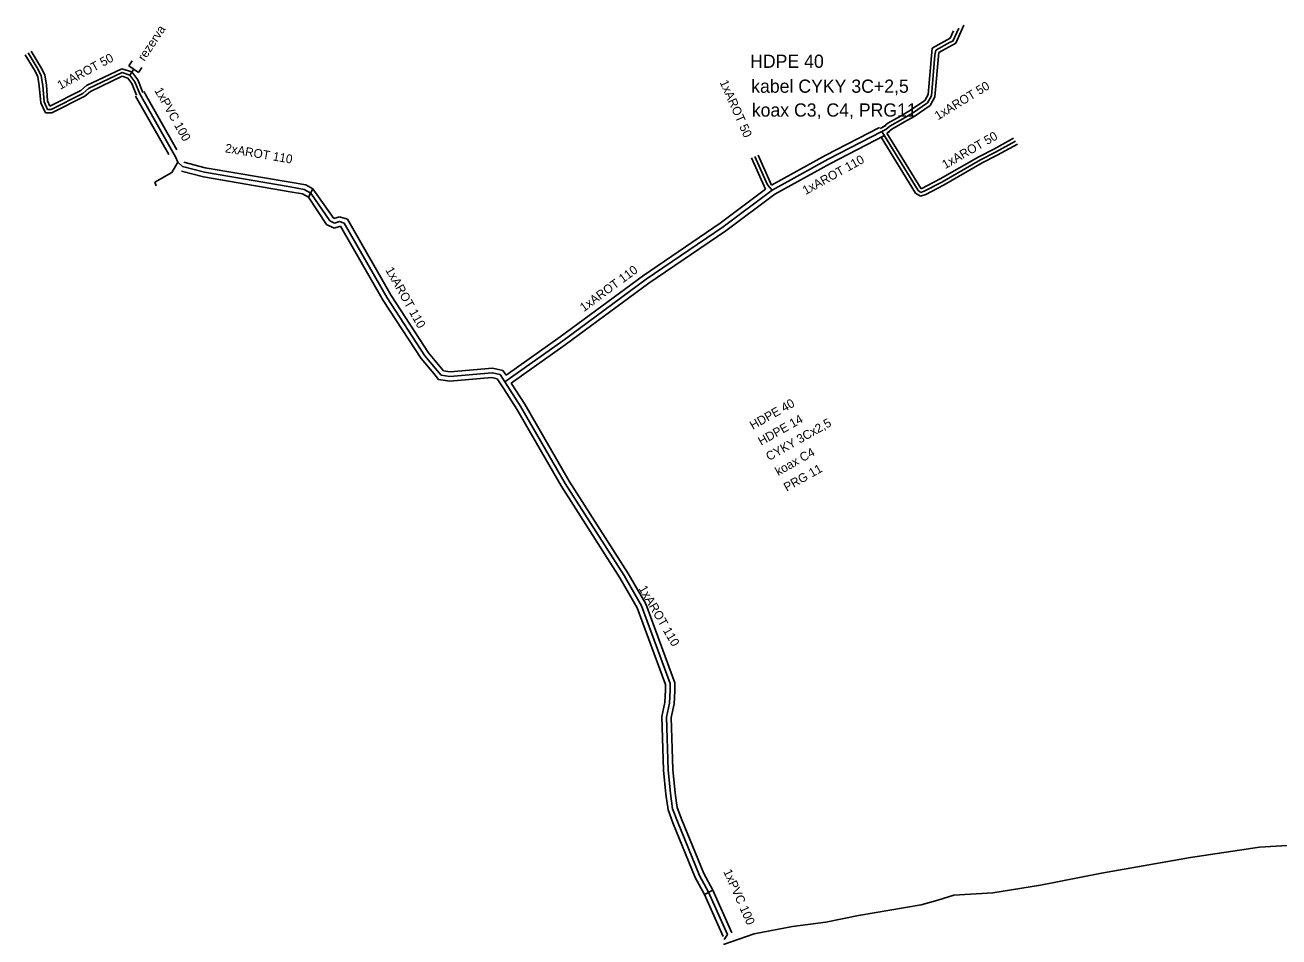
# Model space of a CAD drawing. Extents: x -651943 to -618711, y -1138561 to -1100552.
# Drawn here: x -649698.3 to -649591.5, y -1111579.9 to -1111502.3 of the extents above; entities that cross this region are included whole.
import ezdxf

# ---------------------------------------------------------------- set-up
doc = ezdxf.new("R2010")
doc.units = 0
doc.layers.add('KT trasa', color=7, linetype='Continuous')
doc.layers.add('KT zařízení', color=7, linetype='Continuous')

# ---------------------------------------------------------------- blocks, each defined once
blk = doc.blocks.new('TVREZ')
at = {"layer": 'KT zařízení'}
for p, q in [((-0.05, 0.05), (0, 0.05)), ((0, -0.05), (0, 0.05)), ((-0.05, -0.05), (0, -0.05))]:
    blk.add_line(p, q, dxfattribs=at)

msp = doc.modelspace()

# ---------------------------------------------------------------- linework, layer by layer
at = {"layer": 'KT trasa'}
for p, q in [((-649619.28, -1111503.64), (-649618.78, -1111502.52)), ((-649620.74, -1111504.39), (-649620.81, -1111504.83)), ((-649619.5, -1111503.73), (-649620.74, -1111504.39)), ((-649619.28, -1111503.64), (-649619.5, -1111503.73)), ((-649698.05, -1111504.64), (-649697.18, -1111506.04)), ((-649620.81, -1111504.83), (-649621.1, -1111508.28)), ((-649696.92, -1111506.58), (-649697.18, -1111506.04)), ((-649696.79, -1111507.41), (-649696.92, -1111506.58)), ((-649690.04, -1111506.31), (-649692.9, -1111507.67)), ((-649689.38, -1111506.52), (-649690.04, -1111506.31)), ((-649689.38, -1111506.52), (-649689.05, -1111506.02)), ((-649688.96, -1111507.09), (-649689.38, -1111506.52)), ((-649696.68, -1111508.81), (-649696.79, -1111507.41)), ((-649692.9, -1111507.67), (-649693.38, -1111508.08)), ((-649688.54, -1111508.11), (-649688.96, -1111507.09)), ((-649693.38, -1111508.08), (-649696.08, -1111509.45)), ((-649688.54, -1111508.11), (-649685.72, -1111513.08)), ((-649621.1, -1111508.28), (-649621.45, -1111508.9)), ((-649696.38, -1111509.45), (-649696.68, -1111508.81)), ((-649696.08, -1111509.45), (-649696.38, -1111509.45)), ((-649622.73, -1111509.78), (-649623.55, -1111510.25)), ((-649621.45, -1111508.9), (-649622.73, -1111509.78)), ((-649624.65, -1111510.88), (-649624.99, -1111511.16)), ((-649623.55, -1111510.25), (-649624.65, -1111510.88)), ((-649629.9, -1111513.69), (-649625.34, -1111511.34)), ((-649625.34, -1111511.34), (-649624.99, -1111511.16)), ((-649625.34, -1111511.34), (-649622.24, -1111516.36)), ((-649615.65, -1111513.08), (-649613.95, -1111512.15)), ((-649685.28, -1111513.95), (-649685.81, -1111514.81)), ((-649685.72, -1111513.08), (-649685.48, -1111513.49)), ((-649685.48, -1111513.49), (-649685.28, -1111513.95)), ((-649685.28, -1111513.95), (-649684.89, -1111514.32)), ((-649635.07, -1111515.88), (-649636.14, -1111513.45)), ((-649634.67, -1111516.32), (-649629.9, -1111513.69)), ((-649620.22, -1111515.63), (-649616.93, -1111513.74)), ((-649616.93, -1111513.74), (-649615.65, -1111513.08)), ((-649685.81, -1111514.81), (-649687.24, -1111515.64)), ((-649684.89, -1111514.32), (-649683.03, -1111514.8)), ((-649683.03, -1111514.8), (-649675.71, -1111516.05)), ((-649687.24, -1111515.64), (-649687.13, -1111515.95)), ((-649675.71, -1111516.05), (-649674.53, -1111516.26)), ((-649634.67, -1111516.32), (-649635.07, -1111515.88)), ((-649621.72, -1111516.4), (-649620.22, -1111515.63)), ((-649674.53, -1111516.26), (-649673.97, -1111516.57)), ((-649673.97, -1111516.57), (-649672.35, -1111518.94)), ((-649638.86, -1111519.45), (-649634.67, -1111516.32)), ((-649622.24, -1111516.36), (-649622.01, -1111516.51)), ((-649622.01, -1111516.51), (-649621.72, -1111516.4)), ((-649672.35, -1111518.94), (-649671.95, -1111519.14)), ((-649671.95, -1111519.14), (-649671.53, -1111519)), ((-649671.53, -1111519), (-649671.12, -1111519.13)), ((-649671.12, -1111519.13), (-649667.46, -1111525.5)), ((-649645.4, -1111523.91), (-649638.86, -1111519.45)), ((-649652.51, -1111529.16), (-649645.4, -1111523.91)), ((-649667.46, -1111525.5), (-649664.25, -1111530.42)), ((-649657.44, -1111532.65), (-649652.51, -1111529.16)), ((-649664.25, -1111530.42), (-649663.2, -1111531.68)), ((-649663.2, -1111531.68), (-649662.87, -1111532.06)), ((-649662.87, -1111532.06), (-649662.12, -1111532.19)), ((-649662.12, -1111532.19), (-649658.53, -1111531.87)), ((-649658.53, -1111531.87), (-649657.85, -1111532.02)), ((-649657.85, -1111532.02), (-649657.44, -1111532.65)), ((-649657.44, -1111532.65), (-649656.07, -1111534.76)), ((-649656.07, -1111534.76), (-649652.31, -1111541.3)), ((-649652.31, -1111541.3), (-649647.29, -1111549.13)), ((-649647.29, -1111549.13), (-649645.8, -1111551.7)), ((-649645.8, -1111551.7), (-649643.35, -1111558.32)), ((-649643.37, -1111558.91), (-649643.41, -1111560)), ((-649643.35, -1111558.32), (-649643.37, -1111558.91)), ((-649643.41, -1111560), (-649643.67, -1111561.18)), ((-649643.67, -1111561.18), (-649643.52, -1111565.67)), ((-649643.52, -1111565.67), (-649643.34, -1111567.69)), ((-649643.34, -1111567.69), (-649643.15, -1111568.98)), ((-649643.15, -1111568.98), (-649642.75, -1111570.06)), ((-649642.75, -1111570.06), (-649640.86, -1111574.66)), ((-649593.17, -1111572.26), (-649599.04, -1111573.12)), ((-649589.86, -1111572.06), (-649593.17, -1111572.26)), ((-649599.04, -1111573.12), (-649606.62, -1111574.46)), ((-649640.86, -1111574.66), (-649640.09, -1111576.09)), ((-649606.62, -1111574.46), (-649611.83, -1111575.48)), ((-649611.83, -1111575.48), (-649615.88, -1111576.14)), ((-649640.09, -1111576.09), (-649638.49, -1111579.69)), ((-649620.56, -1111576.75), (-649621.99, -1111577.15)), ((-649619.2, -1111576.34), (-649620.56, -1111576.75)), ((-649615.88, -1111576.14), (-649619.2, -1111576.34)), ((-649627.32, -1111578.07), (-649630.09, -1111578.63)), ((-649621.99, -1111577.15), (-649627.32, -1111578.07)), ((-649632.94, -1111579.01), (-649636.21, -1111579.64)), ((-649630.09, -1111578.63), (-649632.94, -1111579.01)), ((-649636.21, -1111579.64), (-649638.81, -1111580.53)), ((-649638.49, -1111579.69), (-649638.76, -1111580.11))]:
    msp.add_line(p, q, dxfattribs=at)
at = {"layer": 'KT zařízení'}
for p, q in [((-649619.03, -1111503.82), (-649618.34, -1111502.27)), ((-649619.5, -1111503.39), (-649621.06, -1111504.22)), ((-649619.5, -1111503.39), (-649619.22, -1111502.76)), ((-649697.79, -1111504.48), (-649696.92, -1111505.9)), ((-649621.06, -1111504.22), (-649621.39, -1111508.19)), ((-649619.03, -1111503.82), (-649620.49, -1111504.6)), ((-649698.3, -1111504.8), (-649697.44, -1111506.18)), ((-649620.49, -1111504.6), (-649620.81, -1111508.37)), ((-649697.21, -1111506.67), (-649697.44, -1111506.18)), ((-649696.63, -1111506.49), (-649696.92, -1111505.9)), ((-649696.49, -1111507.38), (-649696.63, -1111506.49)), ((-649690.06, -1111505.99), (-649693.07, -1111507.42)), ((-649690.06, -1111505.99), (-649693.07, -1111507.42)), ((-649690.02, -1111506.63), (-649692.73, -1111507.92)), ((-649690.02, -1111506.63), (-649692.73, -1111507.92)), ((-649689.2, -1111506.26), (-649690.06, -1111505.99)), ((-649689.2, -1111506.26), (-649690.06, -1111505.99)), ((-649689.56, -1111506.78), (-649690.02, -1111506.63)), ((-649689.56, -1111506.78), (-649690.02, -1111506.63)), ((-649688.7, -1111506.94), (-649689.2, -1111506.26)), ((-649688.7, -1111506.94), (-649689.2, -1111506.26)), ((-649697.09, -1111507.44), (-649697.21, -1111506.67)), ((-649696.97, -1111508.89), (-649697.09, -1111507.44)), ((-649696.38, -1111508.73), (-649696.49, -1111507.38)), ((-649693.07, -1111507.42), (-649693.55, -1111507.83)), ((-649693.07, -1111507.42), (-649693.55, -1111507.83)), ((-649689.22, -1111507.24), (-649689.56, -1111506.78)), ((-649689.22, -1111507.24), (-649689.56, -1111506.78)), ((-649688.82, -1111508.22), (-649689.22, -1111507.24)), ((-649688.82, -1111508.22), (-649689.22, -1111507.24)), ((-649688.26, -1111508), (-649688.7, -1111506.94)), ((-649688.26, -1111508), (-649688.7, -1111506.94)), ((-649696.18, -1111509.17), (-649696.38, -1111508.73)), ((-649693.55, -1111507.83), (-649696.18, -1111509.17)), ((-649693.55, -1111507.83), (-649696.18, -1111509.17)), ((-649693.21, -1111508.33), (-649696.01, -1111509.75)), ((-649693.21, -1111508.33), (-649696.01, -1111509.75)), ((-649692.73, -1111507.92), (-649693.21, -1111508.33)), ((-649692.73, -1111507.92), (-649693.21, -1111508.33)), ((-649688.89, -1111508.31), (-649686.07, -1111513.28)), ((-649688.89, -1111508.31), (-649686.07, -1111513.28)), ((-649688.19, -1111507.91), (-649685.37, -1111512.88)), ((-649688.19, -1111507.91), (-649685.37, -1111512.88)), ((-649621.68, -1111508.69), (-649622.89, -1111509.52)), ((-649621.39, -1111508.19), (-649621.68, -1111508.69)), ((-649620.81, -1111508.37), (-649621.22, -1111509.11)), ((-649696.57, -1111509.75), (-649696.97, -1111508.89)), ((-649696.57, -1111509.75), (-649696.71, -1111509.45)), ((-649696.01, -1111509.75), (-649696.57, -1111509.75)), ((-649696.01, -1111509.75), (-649696.57, -1111509.75)), ((-649622.89, -1111509.52), (-649623.7, -1111509.99)), ((-649621.22, -1111509.11), (-649622.57, -1111510.04)), ((-649625.48, -1111511.07), (-649625, -1111510.83)), ((-649625.48, -1111511.07), (-649625.16, -1111510.91)), ((-649624.82, -1111510.63), (-649625.16, -1111510.91)), ((-649623.7, -1111509.99), (-649624.82, -1111510.63)), ((-649623.4, -1111510.51), (-649624.48, -1111511.13)), ((-649622.57, -1111510.04), (-649623.4, -1111510.51)), ((-649630.1, -1111513.34), (-649625.52, -1111510.98)), ((-649630.1, -1111513.34), (-649625.52, -1111510.98)), ((-649629.7, -1111514.04), (-649625.16, -1111511.7)), ((-649629.7, -1111514.04), (-649625.16, -1111511.7)), ((-649625.4, -1111511.82), (-649622.46, -1111516.57)), ((-649625.4, -1111511.82), (-649622.46, -1111516.57)), ((-649624.91, -1111511.46), (-649624.68, -1111511.34)), ((-649624.91, -1111511.46), (-649624.82, -1111511.41)), ((-649624.91, -1111511.46), (-649621.99, -1111516.2)), ((-649624.91, -1111511.46), (-649621.99, -1111516.2)), ((-649624.48, -1111511.13), (-649624.82, -1111511.41)), ((-649615.8, -1111512.82), (-649614.12, -1111511.9)), ((-649617.08, -1111513.48), (-649615.8, -1111512.82)), ((-649615.5, -1111513.34), (-649613.77, -1111512.4)), ((-649684.79, -1111513.93), (-649682.95, -1111514.41)), ((-649684.79, -1111513.93), (-649682.95, -1111514.41)), ((-649635.24, -1111516.24), (-649636.42, -1111513.57)), ((-649635.24, -1111516.24), (-649636.42, -1111513.57)), ((-649634.73, -1111515.9), (-649635.87, -1111513.33)), ((-649634.73, -1111515.9), (-649635.87, -1111513.33)), ((-649634.73, -1111515.9), (-649630.1, -1111513.34)), ((-649634.73, -1111515.9), (-649630.1, -1111513.34)), ((-649634.45, -1111516.66), (-649629.7, -1111514.04)), ((-649634.45, -1111516.66), (-649629.7, -1111514.04)), ((-649620.37, -1111515.37), (-649617.08, -1111513.48)), ((-649620.07, -1111515.89), (-649616.78, -1111514)), ((-649616.78, -1111514), (-649615.5, -1111513.34)), ((-649684.99, -1111514.71), (-649683.11, -1111515.19)), ((-649684.99, -1111514.71), (-649683.11, -1111515.19)), ((-649682.95, -1111514.41), (-649675.71, -1111515.64)), ((-649682.95, -1111514.41), (-649675.71, -1111515.64)), ((-649683.11, -1111515.19), (-649675.72, -1111516.46)), ((-649683.11, -1111515.19), (-649675.72, -1111516.46)), ((-649675.71, -1111515.64), (-649674.4, -1111515.88)), ((-649675.71, -1111515.64), (-649674.4, -1111515.88)), ((-649674.4, -1111515.88), (-649673.78, -1111516.22)), ((-649674.4, -1111515.88), (-649673.78, -1111516.22)), ((-649674.16, -1111516.92), (-649673.78, -1111516.22)), ((-649674.16, -1111516.92), (-649673.78, -1111516.22)), ((-649673.78, -1111516.22), (-649672, -1111518.74)), ((-649673.78, -1111516.22), (-649672, -1111518.74)), ((-649639.09, -1111519.12), (-649635.24, -1111516.24)), ((-649639.09, -1111519.12), (-649635.24, -1111516.24)), ((-649621.99, -1111516.2), (-649620.37, -1111515.37)), ((-649621.6, -1111516.68), (-649620.07, -1111515.89)), ((-649675.72, -1111516.46), (-649674.66, -1111516.64)), ((-649675.72, -1111516.46), (-649674.66, -1111516.64)), ((-649674.66, -1111516.64), (-649674.16, -1111516.92)), ((-649674.66, -1111516.64), (-649674.16, -1111516.92)), ((-649674.16, -1111516.92), (-649672.62, -1111519.25)), ((-649674.16, -1111516.92), (-649672.62, -1111519.25)), ((-649638.63, -1111519.78), (-649634.45, -1111516.66)), ((-649638.63, -1111519.78), (-649634.45, -1111516.66)), ((-649622.46, -1111516.57), (-649622.05, -1111516.84)), ((-649622.46, -1111516.57), (-649622.05, -1111516.84)), ((-649622.05, -1111516.84), (-649621.6, -1111516.68)), ((-649622.05, -1111516.84), (-649621.6, -1111516.68)), ((-649672.62, -1111519.25), (-649671.98, -1111519.57)), ((-649672.62, -1111519.25), (-649671.98, -1111519.57)), ((-649672, -1111518.74), (-649671.53, -1111518.58)), ((-649672, -1111518.74), (-649671.53, -1111518.58)), ((-649671.98, -1111519.57), (-649671.43, -1111519.39)), ((-649671.98, -1111519.57), (-649671.43, -1111519.39)), ((-649671.53, -1111518.58), (-649670.85, -1111518.8)), ((-649671.53, -1111518.58), (-649670.85, -1111518.8)), ((-649671.43, -1111519.39), (-649667.8, -1111525.72)), ((-649671.43, -1111519.39), (-649667.8, -1111525.72)), ((-649670.85, -1111518.8), (-649667.12, -1111525.28)), ((-649670.85, -1111518.8), (-649667.12, -1111525.28)), ((-649645.62, -1111523.58), (-649639.09, -1111519.12)), ((-649645.62, -1111523.58), (-649639.09, -1111519.12)), ((-649645.18, -1111524.24), (-649638.63, -1111519.78)), ((-649645.18, -1111524.24), (-649638.63, -1111519.78)), ((-649652.72, -1111528.82), (-649645.62, -1111523.58)), ((-649652.72, -1111528.82), (-649645.62, -1111523.58)), ((-649652.3, -1111529.5), (-649645.18, -1111524.24)), ((-649652.3, -1111529.5), (-649645.18, -1111524.24)), ((-649667.8, -1111525.72), (-649664.57, -1111530.66)), ((-649667.8, -1111525.72), (-649664.57, -1111530.66)), ((-649667.12, -1111525.28), (-649663.93, -1111530.18)), ((-649667.12, -1111525.28), (-649663.93, -1111530.18)), ((-649657.33, -1111532.08), (-649652.72, -1111528.82)), ((-649657.33, -1111532.08), (-649652.72, -1111528.82)), ((-649656.9, -1111532.75), (-649652.3, -1111529.5)), ((-649656.9, -1111532.75), (-649652.3, -1111529.5)), ((-649664.57, -1111530.66), (-649663.5, -1111531.94)), ((-649664.57, -1111530.66), (-649663.5, -1111531.94)), ((-649663.93, -1111530.18), (-649662.67, -1111531.69)), ((-649663.93, -1111530.18), (-649662.67, -1111531.69)), ((-649663.5, -1111531.94), (-649663.08, -1111532.43)), ((-649663.5, -1111531.94), (-649663.08, -1111532.43)), ((-649662.67, -1111531.69), (-649662.1, -1111531.79)), ((-649662.67, -1111531.69), (-649662.1, -1111531.79)), ((-649662.1, -1111531.79), (-649658.5, -1111531.47)), ((-649662.1, -1111531.79), (-649658.5, -1111531.47)), ((-649658.5, -1111531.47), (-649657.6, -1111531.66)), ((-649658.5, -1111531.47), (-649657.6, -1111531.66)), ((-649657.6, -1111531.66), (-649657.33, -1111532.08)), ((-649657.6, -1111531.66), (-649657.33, -1111532.08)), ((-649663.08, -1111532.43), (-649662.14, -1111532.59)), ((-649663.08, -1111532.43), (-649662.14, -1111532.59)), ((-649662.14, -1111532.59), (-649658.56, -1111532.27)), ((-649662.14, -1111532.59), (-649658.56, -1111532.27)), ((-649658.56, -1111532.27), (-649658.1, -1111532.38)), ((-649658.56, -1111532.27), (-649658.1, -1111532.38)), ((-649658.1, -1111532.38), (-649657.54, -1111533.22)), ((-649658.1, -1111532.38), (-649657.54, -1111533.22)), ((-649657.54, -1111533.22), (-649656.41, -1111534.97)), ((-649657.54, -1111533.22), (-649656.41, -1111534.97)), ((-649656.9, -1111532.75), (-649655.73, -1111534.55)), ((-649656.9, -1111532.75), (-649655.73, -1111534.55)), ((-649656.41, -1111534.97), (-649652.65, -1111541.5)), ((-649656.41, -1111534.97), (-649652.65, -1111541.5)), ((-649655.73, -1111534.55), (-649651.97, -1111541.1)), ((-649655.73, -1111534.55), (-649651.97, -1111541.1)), ((-649652.65, -1111541.5), (-649647.64, -1111549.32)), ((-649652.65, -1111541.5), (-649647.64, -1111549.32)), ((-649651.97, -1111541.1), (-649646.94, -1111548.94)), ((-649651.97, -1111541.1), (-649646.94, -1111548.94)), ((-649647.64, -1111549.32), (-649646.16, -1111551.87)), ((-649647.64, -1111549.32), (-649646.16, -1111551.87)), ((-649646.94, -1111548.94), (-649645.44, -1111551.53)), ((-649646.94, -1111548.94), (-649645.44, -1111551.53)), ((-649646.16, -1111551.87), (-649643.75, -1111558.39)), ((-649646.16, -1111551.87), (-649643.75, -1111558.39)), ((-649645.44, -1111551.53), (-649642.95, -1111558.25)), ((-649645.44, -1111551.53), (-649642.95, -1111558.25)), ((-649643.77, -1111558.89), (-649643.81, -1111559.95)), ((-649643.77, -1111558.89), (-649643.81, -1111559.95)), ((-649643.75, -1111558.39), (-649643.77, -1111558.89)), ((-649643.75, -1111558.39), (-649643.77, -1111558.89)), ((-649642.97, -1111558.94), (-649643.01, -1111560.05)), ((-649642.97, -1111558.94), (-649643.01, -1111560.05)), ((-649642.95, -1111558.25), (-649642.97, -1111558.94)), ((-649642.95, -1111558.25), (-649642.97, -1111558.94)), ((-649643.81, -1111559.95), (-649644.07, -1111561.14)), ((-649643.81, -1111559.95), (-649644.07, -1111561.14)), ((-649643.01, -1111560.05), (-649643.27, -1111561.22)), ((-649643.01, -1111560.05), (-649643.27, -1111561.22)), ((-649644.07, -1111561.14), (-649643.92, -1111565.7)), ((-649644.07, -1111561.14), (-649643.92, -1111565.7)), ((-649643.27, -1111561.22), (-649643.12, -1111565.64)), ((-649643.27, -1111561.22), (-649643.12, -1111565.64)), ((-649643.92, -1111565.7), (-649643.74, -1111567.73)), ((-649643.92, -1111565.7), (-649643.74, -1111567.73)), ((-649643.12, -1111565.64), (-649642.94, -1111567.65)), ((-649643.12, -1111565.64), (-649642.94, -1111567.65)), ((-649643.74, -1111567.73), (-649643.54, -1111569.08)), ((-649643.74, -1111567.73), (-649643.54, -1111569.08)), ((-649642.94, -1111567.65), (-649642.76, -1111568.88)), ((-649642.94, -1111567.65), (-649642.76, -1111568.88)), ((-649643.54, -1111569.08), (-649643.13, -1111570.19)), ((-649643.54, -1111569.08), (-649643.13, -1111570.19)), ((-649642.76, -1111568.88), (-649642.37, -1111569.93)), ((-649642.76, -1111568.88), (-649642.37, -1111569.93)), ((-649643.13, -1111570.19), (-649641.22, -1111574.83)), ((-649643.13, -1111570.19), (-649641.22, -1111574.83)), ((-649642.37, -1111569.93), (-649640.5, -1111574.48)), ((-649642.37, -1111569.93), (-649640.5, -1111574.48)), ((-649641.22, -1111574.83), (-649640.45, -1111576.27)), ((-649641.22, -1111574.83), (-649640.45, -1111576.27)), ((-649640.5, -1111574.48), (-649639.73, -1111575.91)), ((-649640.5, -1111574.48), (-649639.73, -1111575.91)), ((-649640.45, -1111576.27), (-649639.73, -1111575.91)), ((-649640.45, -1111576.27), (-649639.73, -1111575.91)), ((-649639.73, -1111575.91), (-649638.12, -1111579.53)), ((-649639.73, -1111575.91), (-649638.12, -1111579.53)), ((-649640.45, -1111576.27), (-649638.85, -1111579.85)), ((-649640.45, -1111576.27), (-649638.85, -1111579.85))]:
    msp.add_line(p, q, dxfattribs=at)

# ---------------------------------------------------------------- block references
at = {"layer": 'KT zařízení', "xscale": 9.999990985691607, "yscale": 9.999990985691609, "rotation": -124.57919376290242}
msp.add_blockref('TVREZ', (-649689.05, -1111506.02), dxfattribs=at)
msp.add_blockref('TVREZ', (-649689.05, -1111506.02), dxfattribs=at)

# ---------------------------------------------------------------- texts
at = {"layer": 'KT zařízení'}
for s, rotation, p in [('rezerva', 56.6006, (-649688.14, -1111505.39)), ('rezerva', 56.6006, (-649688.14, -1111505.39)), ('1xAROT 50', 28.3884, (-649695.3, -1111507.78)), ('1xAROT 50', 28.3884, (-649695.3, -1111507.78)), ('1xPVC 100', 299.5708, (-649687.31, -1111507.83)), ('1xPVC 100', 299.5708, (-649687.31, -1111507.83)), ('1xAROT 50', 293.8713, (-649639.16, -1111507.13)), ('1xAROT 50', 293.8713, (-649639.16, -1111507.13)), ('1xAROT 50', 31.4341, (-649620.55, -1111510.38)), ('1xAROT 50', 31.4341, (-649620.55, -1111510.38)), ('1xAROT 50', 29.876, (-649619.94, -1111514.54)), ('2xAROT 110', 350.3056, (-649681.31, -1111513.09)), ('2xAROT 110', 350.3056, (-649681.31, -1111513.09)), ('1xAROT 110', 28.8696, (-649631.83, -1111516.74)), ('1xAROT 110', 28.8696, (-649631.83, -1111516.74)), ('1xAROT 110', 299.3664, (-649667.64, -1111523.11)), ('1xAROT 110', 299.3664, (-649667.64, -1111523.11)), ('1xAROT 110', 36.4479, (-649650.71, -1111526.71)), ('1xAROT 110', 36.4479, (-649650.71, -1111526.71)), ('HDPE 40', 29.497, (-649636.32, -1111536.74)), ('HDPE 40', 29.497, (-649636.32, -1111536.74)), ('HDPE 14', 29.497, (-649635.61, -1111538.09)), ('HDPE 14', 29.497, (-649635.61, -1111538.09)), ('CYKY 3Cx2,5', 29.497, (-649634.94, -1111539.39)), ('CYKY 3Cx2,5', 29.497, (-649634.94, -1111539.39)), ('koax C4', 29.497, (-649634.16, -1111540.66)), ('koax C4', 29.497, (-649634.16, -1111540.66)), ('PRG 11', 29.497, (-649633.43, -1111542)), ('PRG 11', 29.497, (-649633.43, -1111542)), ('1xAROT 110', 300.1037, (-649646.07, -1111550.23)), ('1xAROT 110', 300.1037, (-649646.07, -1111550.23)), ('1xPVC 100', 293.961, (-649638.85, -1111574.32)), ('1xPVC 100', 293.961, (-649638.85, -1111574.32))]:
    msp.add_text(s, height=0.75, rotation=rotation, dxfattribs=at).set_placement(p)
for s, p in [('HDPE 40', (-649636.55, -1111505.91)), ('kabel CYKY 3C+2,5', (-649636.46, -1111508.03)), ('koax C3, C4, PRG11', (-649636.41, -1111510.06))]:
    msp.add_text(s, height=1.125, dxfattribs=at).set_placement(p)

doc.saveas('drawing.dxf')
